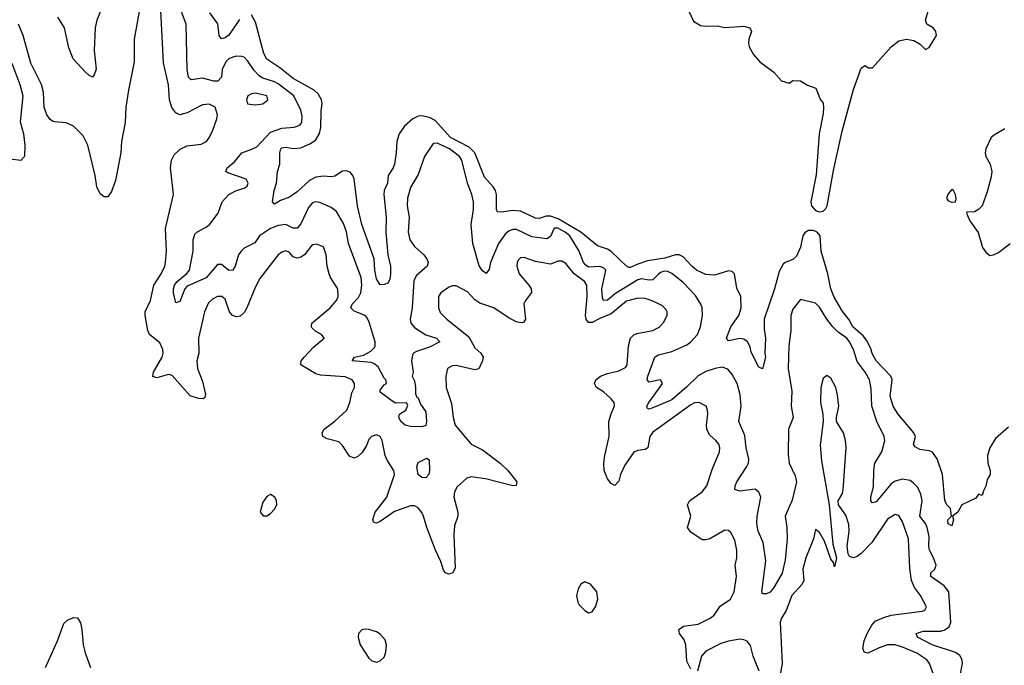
# Model space of a CAD drawing. Header units: inches. Extents: x 1834610 to 2027685, y 642842 to 774116.
# Tile 627 of 632: x 2016624 to 2021827, y 754301 to 757713. Entities that reach past the tile are written whole.
import ezdxf

# ---------------------------------------------------------------- set-up
doc = ezdxf.new("R2010")
doc.units = ezdxf.units.IN
doc.header["$MEASUREMENT"] = 0
doc.layers.add('C0715', color=7, linetype='Continuous')
doc.layers.add('C0725', color=7, linetype='Continuous')

msp = doc.modelspace()

# ---------------------------------------------------------------- linework, layer by layer
at = {"layer": 'C0715', "color": 5}
for points, elevation in [([(2017274.8, 757865.2), (2017229.1, 757610), (2017228.7, 757490), (2017198.8, 757341.2), (2017186, 757250), (2017182.5, 757170), (2017162.2, 757070), (2017158.5, 757010), (2017130, 756864), (2017110, 756806), (2017090, 756776.2), (2017070, 756776.2), (2017050, 756792.3), (2017031.6, 756830), (2017022.4, 756890), (2016984.4, 757050), (2016959.2, 757099.2), (2016909.5, 757150), (2016870, 757167.2), (2016810, 757172.6), (2016797.6, 757177.6), (2016785.5, 757185.5), (2016767.4, 757210), (2016753.1, 757250), (2016749.8, 757330), (2016740.4, 757370), (2016683.8, 757483.8), (2016643.5, 757630), (2016618.4, 757690)], 280), ([(2020000, 756367.7), (2019970, 756339.1), (2019950, 756336.7), (2019910, 756343.8), (2019890, 756337.7), (2019773.3, 756266.7), (2019730, 756231.4), (2019710, 756229.8), (2019704.3, 756244.3), (2019701.1, 756290), (2019721.6, 756390), (2019710, 756402.2), (2019690, 756409.3), (2019630, 756405.9), (2019615.7, 756415.7), (2019603.2, 756430), (2019581.6, 756490), (2019531.6, 756570), (2019507.2, 756590), (2019468.7, 756611.3), (2019449.2, 756610.8), (2019430, 756568.2), (2019410, 756555.3), (2019330, 756565.2), (2019250, 756603.9), (2019230, 756604.3), (2019210, 756597.7), (2019190, 756579.4), (2019154.7, 756530), (2019112.8, 756430), (2019104.6, 756395.4), (2019090, 756371.8), (2019070, 756385.7), (2019052.9, 756413), (2019019.4, 756530), (2019009.9, 756630.1), (2019021.7, 756710), (2019021.8, 756750), (2019013.8, 756790), (2018991, 756850), (2018960.3, 756970), (2018948.1, 756990), (2018896.2, 757030), (2018830, 757059.8), (2018810, 757058), (2018762.6, 756990), (2018730, 756895.6), (2018690, 756825.6), (2018673.1, 756770), (2018672.3, 756730), (2018682.1, 756670), (2018676.8, 756590), (2018685.9, 756550), (2018710, 756514.7), (2018759.2, 756470), (2018775, 756450), (2018782.9, 756430), (2018777.3, 756410), (2018720, 756360), (2018706.3, 756333.7), (2018698.4, 756190), (2018687.3, 756130), (2018690.8, 756110), (2018710, 756087.3), (2018770, 756048.1), (2018827, 756030), (2018843.7, 756010), (2018790, 755982.1), (2018720.4, 755959.6), (2018705.5, 755950), (2018700.6, 755939.4), (2018694.9, 755910), (2018702.8, 755850), (2018698.8, 755830), (2018710, 755804.7), (2018716.1, 755770), (2018715.2, 755735.2), (2018721.1, 755721.1), (2018730, 755714.8), (2018742, 755682), (2018770, 755640.7), (2018773.4, 755590), (2018770, 755569.3), (2018750, 755562), (2018690, 755563.1), (2018660.7, 755570), (2018638, 755590), (2018627.9, 755612), (2018631.5, 755628.5), (2018664, 755650), (2018675.3, 755675.3), (2018668, 755688), (2018610, 755687.3), (2018590, 755698), (2018530, 755745.2), (2018530, 755754.8), (2018550, 755782.8), (2018562, 755790), (2018559, 755810), (2018550, 755819), (2018518, 755878), (2018496.2, 755896.2), (2018481.3, 755901.3), (2018381.6, 755910), (2018393.2, 755930), (2018440.3, 755939.7), (2018479.3, 755960.7), (2018499.3, 755980.7), (2018503.5, 755990), (2018502.5, 756010), (2018470, 756119.6), (2018459.2, 756139.2), (2018450, 756150.6), (2018392, 756172), (2018374, 756190), (2018381.3, 756210), (2018414.5, 756245.5), (2018427.9, 756270), (2018432.9, 756310), (2018429.3, 756350), (2018361.5, 756530), (2018352.2, 756592.2), (2018336.1, 756636.1), (2018299, 756699), (2018270, 756720.6), (2018210, 756747.2), (2018186.4, 756750), (2018170, 756743.4), (2018150, 756719.8), (2018110, 756633.5), (2018090, 756610.7), (2018070, 756610.7), (2018030, 756630.5), (2017990, 756625.4), (2017949.2, 756610), (2017892.1, 756570), (2017866.3, 756533.7), (2017810, 756505.6), (2017794.4, 756490), (2017780.8, 756470), (2017762.5, 756410), (2017750, 756388.7), (2017730, 756388.2), (2017690, 756419.8), (2017670, 756419.8), (2017610.3, 756349.7), (2017510, 756304), (2017497.6, 756290), (2017470, 756223.7), (2017450, 756216), (2017438, 756270), (2017436.8, 756290), (2017442.2, 756310), (2017456.2, 756330), (2017507.5, 756372.5), (2017521.1, 756390), (2017540.8, 756490), (2017541.1, 756550), (2017550, 756579.5), (2017565.5, 756594.5), (2017610, 756616.1), (2017630, 756631.8), (2017673.5, 756690), (2017695.1, 756750), (2017730, 756789.2), (2017770, 756811), (2017810, 756822), (2017827.2, 756832.8), (2017832, 756850), (2017820.5, 756870), (2017723.5, 756903.5), (2017714.3, 756910), (2017720.9, 756930), (2017758.8, 756961.2), (2017797.4, 757010), (2017851.6, 757028.4), (2017877.9, 757042.1), (2017950, 757119.1), (2018010, 757140.7), (2018074.6, 757145.3), (2018104.4, 757155.6), (2018115.8, 757170), (2018116.6, 757203.4), (2018110, 757235.1), (2018073.6, 757310), (2017990, 757374), (2017970, 757385.5), (2017910, 757403.7), (2017890, 757416.6), (2017864.1, 757444.1), (2017830, 757493.6), (2017810, 757515.3), (2017799.1, 757519.1), (2017770, 757520.9), (2017750, 757515.8), (2017730, 757505.8), (2017713.2, 757490), (2017695.2, 757450), (2017691.1, 757408.9), (2017671.5, 757388.5), (2017650, 757388.4), (2017590, 757404.5), (2017530, 757395.8), (2017516.5, 757410), (2017509.9, 757450), (2017503.4, 757690), (2017444.9, 757850)], 260), ([(2017056.9, 757770), (2017032.5, 757710), (2017024, 757670), (2017017.5, 757550), (2017028.7, 757451.3), (2017018.8, 757421.2), (2017010, 757409), (2016990, 757419.3), (2016970, 757437), (2016907.1, 757507.1), (2016883.9, 757563.9), (2016861.8, 757670), (2016826.3, 757726.4)], 260), ([(2020000, 756210.8), (2019967.3, 756227.3), (2019930, 756239.9), (2019890, 756241.9), (2019830, 756226.1), (2019750, 756157.9), (2019690, 756134.6), (2019650, 756113.4), (2019630, 756112.7), (2019618.2, 756130), (2019614.8, 756150), (2019623.7, 756250), (2019620.7, 756310), (2019608.4, 756330), (2019553.9, 756370), (2019510, 756424.1), (2019490, 756436.4), (2019470, 756437), (2019430, 756421.8), (2019350, 756435.4), (2019290, 756456.2), (2019270, 756454.7), (2019258.6, 756441.4), (2019252.8, 756430), (2019251.3, 756410), (2019263.2, 756370), (2019315, 756310), (2019327.5, 756290), (2019329.2, 756270.8), (2019297.8, 756230), (2019289.1, 756210.9), (2019298, 756130), (2019286.5, 756113.5), (2019270, 756110.9), (2019250, 756115.7), (2019210, 756135.8), (2019130, 756189.8), (2019055.3, 756215.3), (2019030, 756233), (2018990, 756274.4), (2018930, 756306.4), (2018910, 756307.4), (2018890, 756298.2), (2018850.3, 756270), (2018838, 756250), (2018838, 756190), (2018845.9, 756165.9), (2018882.3, 756130), (2018997.9, 756037.9), (2019030, 755979.5), (2019061.1, 755950), (2019073.4, 755930), (2019070.2, 755910), (2019050, 755867.4), (2019030, 755862.4), (2018930, 755885), (2018910, 755884.5), (2018885.3, 755870), (2018876.2, 755830), (2018877.7, 755770), (2018905.3, 755685.3), (2018914.7, 755610), (2018926.2, 755570), (2019010.2, 755470.2), (2019070, 755439.5), (2019162.6, 755370), (2019204.5, 755330), (2019252, 755270), (2019247.9, 755252.1), (2019230, 755249.1), (2019086.6, 755286.6), (2019010, 755298), (2018986.5, 755290), (2018935.4, 755244.6), (2018921.3, 755218.7), (2018917.7, 755190), (2018939.8, 755110), (2018939, 755090), (2018922.4, 755037.6), (2018919.3, 754990), (2018924.9, 754815.1), (2018911.9, 754788.1), (2018890, 754783.6), (2018874, 754790), (2018863.7, 754803.7), (2018849.3, 754850), (2018821.3, 754910), (2018776, 755030), (2018758.1, 755090), (2018749.4, 755109.4), (2018730, 755132.8), (2018710, 755144.1), (2018690, 755143.9), (2018670, 755137.5), (2018605.8, 755114.2), (2018530, 755061.2), (2018510, 755052.8), (2018496.6, 755056.6), (2018491.3, 755071.3), (2018502.4, 755110), (2018564.3, 755190), (2018604.2, 755310), (2018601.5, 755330), (2018565.6, 755385.6), (2018555, 755410), (2018539.8, 755490), (2018530, 755511.2), (2018510, 755519.8), (2018483.9, 755510), (2018470, 755494.5), (2018457.1, 755462.9), (2018434.4, 755425.6), (2018410, 755402.5), (2018390, 755395.9), (2018366.8, 755406.8), (2018330, 755463.1), (2018310, 755482.9), (2018250, 755497.2), (2018227.1, 755510), (2018222.2, 755530), (2018233.7, 755550), (2018290, 755590.8), (2018353.6, 755650), (2018369.1, 755690), (2018378.7, 755741.3), (2018393.5, 755770), (2018394.2, 755790), (2018381.2, 755810), (2018344.9, 755824.9), (2018214.8, 755834.8), (2018190, 755840.7), (2018109.7, 755890), (2018111, 755910), (2018126.8, 755930), (2018177.6, 755982.4), (2018232.7, 756030), (2018219.5, 756050), (2018190, 756064.5), (2018170, 756083.5), (2018166.3, 756090), (2018168, 756110), (2018265.6, 756190), (2018298.8, 756230), (2018306.9, 756250), (2018305.5, 756290), (2018267.1, 756350), (2018259, 756370), (2018248.3, 756410), (2018244.4, 756470), (2018230, 756513), (2018193.4, 756526.6), (2018170, 756522.9), (2018129.1, 756470.9), (2018110, 756457.8), (2018090, 756452.3), (2018070, 756459.2), (2018050, 756482.2), (2018030, 756491.6), (2018010, 756485.3), (2017990, 756469.8), (2017893.9, 756346.1), (2017870, 756300.5), (2017825, 756190), (2017811.8, 756168.2), (2017790, 756146.8), (2017770, 756143.5), (2017748.1, 756150), (2017733.5, 756170), (2017710, 756236.9), (2017692, 756250), (2017670, 756249.8), (2017644, 756236), (2017622.5, 756217.5), (2017601.6, 756170), (2017569, 756030), (2017570.7, 755950), (2017561.2, 755910), (2017564.8, 755870), (2017590, 755800.5), (2017607, 755733), (2017603.1, 755716.9), (2017594.8, 755710), (2017568.8, 755711.2), (2017524.6, 755724.6), (2017430, 755833.4), (2017410, 755837.9), (2017350, 755819.7), (2017327.5, 755827.5), (2017330.9, 755850), (2017377.1, 755930), (2017382.1, 755950), (2017380.6, 755970), (2017364.8, 756004.8), (2017309.8, 756050), (2017301.6, 756070), (2017287, 756150), (2017288.1, 756170), (2017316, 756230), (2017333.1, 756310), (2017371.2, 756370), (2017390.6, 756410), (2017395.4, 756430), (2017400.2, 756490), (2017395.6, 756610), (2017436.8, 756790), (2017421.2, 756930), (2017426.2, 756970), (2017440.5, 756999.5), (2017471.7, 757028.3), (2017510, 757046.3), (2017584.1, 757055.9), (2017610.9, 757069.1), (2017627.9, 757092.1), (2017644.7, 757130), (2017667, 757190), (2017669.4, 757210), (2017657, 757250), (2017626.3, 757266.3), (2017590, 757264), (2017510, 757221.1), (2017470, 757209.7), (2017450, 757221.3), (2017429.2, 757249.2), (2017416.8, 757290), (2017410.5, 757369.5), (2017384.5, 757484.5), (2017370, 757761.2)], 280), ([(2017786.5, 757713.5), (2017730, 757631.9), (2017710, 757617.8), (2017690, 757611.6), (2017679.2, 757630), (2017671.2, 757691.2), (2017628.6, 757750)], 240), ([(2020000, 756447.6), (2019942.1, 756437.9), (2019890, 756421.5), (2019850, 756402.7), (2019843.8, 756403.8), (2019830, 756410.7), (2019750, 756488.5), (2019730, 756500.6), (2019677.6, 756517.6), (2019590, 756589.9), (2019470, 756660.8), (2019430, 756675.5), (2019405.9, 756674.1), (2019370, 756663.1), (2019350, 756663.4), (2019270, 756701), (2019230, 756704.1), (2019170, 756696.3), (2019150, 756698.3), (2019143.9, 756710), (2019144.7, 756790), (2019138.8, 756810), (2019126.3, 756830), (2019080.1, 756880.1), (2019030.2, 757010.2), (2019000.2, 757040.2), (2018901.1, 757090), (2018819.7, 757179.8), (2018790, 757196.4), (2018750, 757205.4), (2018730, 757202.5), (2018701.8, 757190), (2018658.2, 757150), (2018630, 757109.7), (2018617, 757070), (2018613.7, 757010), (2018604.1, 756950), (2018598.3, 756930), (2018571.3, 756890), (2018567.4, 756850), (2018551.1, 756810), (2018548, 756790), (2018560.9, 756670), (2018559.2, 756590), (2018568.9, 756470), (2018583.7, 756410), (2018583.7, 756370), (2018579.9, 756340.1), (2018570, 756321.2), (2018550, 756313.2), (2018530, 756312.3), (2018510, 756343.7), (2018501.4, 756390), (2018497.8, 756450), (2018433.1, 756630), (2018409.9, 756730.1), (2018391.8, 756871.8), (2018384.4, 756890), (2018370, 756906.6), (2018350, 756913.6), (2018330, 756911.8), (2018290, 756885.7), (2018270, 756882.2), (2018230, 756886.6), (2018190, 756881.2), (2018156.1, 756863.9), (2018090, 756802.8), (2018050, 756776), (2018002.5, 756757.5), (2017970, 756738), (2017959.5, 756750), (2017969, 756810), (2017981.2, 756850), (2017986, 756910), (2017999.8, 756950), (2017999.6, 757010), (2018005.2, 757030), (2018010, 757036.3), (2018030, 757039.4), (2018070, 757032.2), (2018110, 757036.6), (2018161.3, 757058.7), (2018190, 757079), (2018208.3, 757111.7), (2018216, 757144), (2018217.4, 757230), (2018222.6, 757270), (2018219.3, 757290), (2018201.6, 757321.6), (2018180.4, 757340.4), (2018070, 757403.2), (2017999, 757459), (2017930, 757504), (2017914.3, 757534.3), (2017870, 757699.7), (2017850, 757739.4)], 240), ([(2016582.8, 757482.8), (2016625.5, 757370), (2016641.7, 757310), (2016627.2, 757172.8), (2016643.8, 757110), (2016652.5, 757050), (2016649.4, 756990.6), (2016630, 756968.9), (2016530, 756981.6)], 280), ([(2020000, 755554.6), (2019970, 755532.8), (2019954, 755510), (2019943.2, 755450), (2019930, 755441), (2019890, 755435.7), (2019870, 755427.2), (2019821.2, 755358.8), (2019799.8, 755310), (2019790, 755274), (2019770, 755251.2), (2019750, 755262.2), (2019730, 755287.1), (2019712.8, 755330), (2019710.5, 755370), (2019716.1, 755410), (2019738.7, 755510), (2019738.3, 755590), (2019749.4, 755630.6), (2019767.8, 755672.2), (2019765.7, 755690), (2019749.8, 755710), (2019710, 755746.6), (2019672.8, 755770), (2019660.9, 755790), (2019668.8, 755810), (2019693.6, 755830), (2019730, 755844.1), (2019790, 755857.7), (2019824.7, 755875.3), (2019834.6, 755890), (2019840.6, 755990), (2019852.7, 756030), (2019870, 756047.3), (2019885.3, 756054.8), (2019969.8, 756070.2), (2020000, 756087.1)], 280), ([(2020000, 755807.9), (2019950, 755798.3), (2019939.7, 755810), (2019943, 755830), (2019981.4, 755930), (2019998, 755942), (2020000, 755942.5)], 260), ([(2020000, 755674.6), (2019970, 755662), (2019950, 755655.6), (2019940.4, 755660.4), (2019938, 755670), (2019949, 755690), (2020000, 755760.5)], 260), ([(2016760.3, 754290), (2016823.5, 754430), (2016858, 754522), (2016878.2, 754541.8), (2016910, 754553.7), (2016930, 754552.7), (2016945.3, 754525.3), (2016952.9, 754490), (2016959.1, 754410), (2016970, 754367.3), (2016998.7, 754290)], 280)]:
    msp.add_lwpolyline(points, dxfattribs=dict(at, elevation=elevation))
for points, elevation in [([(2017870, 757324.2), (2017850, 757322), (2017830.5, 757310), (2017823.8, 757290), (2017827.7, 757267.7), (2017870, 757263.6), (2017910, 757268), (2017935.6, 757290), (2017929.6, 757310)], 280), ([(2018770, 755291.3), (2018750, 755294), (2018730, 755309.7), (2018723.8, 755350), (2018730, 755372.9), (2018775.5, 755395.5), (2018787.3, 755387.3), (2018790.2, 755330), (2018786, 755310)], 260), ([(2017950, 755204), (2017930, 755194), (2017910, 755164), (2017894.8, 755110), (2017910.9, 755090.9), (2017930, 755090.8), (2017950, 755104), (2017970, 755126), (2017982.7, 755150), (2017981.2, 755170), (2017973.2, 755190)], 320), ([(2019610, 754742.9), (2019590.3, 754729.7), (2019575.3, 754704.7), (2019567.3, 754670), (2019574, 754634), (2019580.7, 754620.7), (2019610, 754590.6), (2019630, 754579.1), (2019650, 754583), (2019667.6, 754610), (2019678.9, 754650), (2019673.3, 754690), (2019640.9, 754730)], 320), ([(2018450, 754492.8), (2018432, 754488), (2018415.5, 754470), (2018412.2, 754450), (2018423.7, 754410), (2018470, 754339.1), (2018484.6, 754324.6), (2018510, 754317.1), (2018530, 754324.4), (2018550, 754344.9), (2018558.9, 754370), (2018562.2, 754410), (2018555.6, 754435.6), (2018530, 754465.7), (2018510, 754477.6), (2018470, 754491.1)], 320)]:
    msp.add_lwpolyline(points, close=True, dxfattribs=dict(at, elevation=elevation))
at = {"layer": 'C0725', "color": 5}
for points, elevation in [([(2020150, 757782), (2020184.7, 757704.7), (2020222.6, 757682.6), (2020250, 757678.7), (2020310, 757680.3), (2020350, 757672.7), (2020450, 757678.8), (2020482, 757670), (2020490.6, 757650), (2020477.3, 757610), (2020474.8, 757590), (2020478.8, 757570), (2020502.8, 757530), (2020534.8, 757490), (2020610, 757436.3), (2020650, 757390.8), (2020690, 757378), (2020710, 757391.3), (2020750, 757390.8), (2020787.1, 757367.1), (2020830.6, 757350.6), (2020853.7, 757293.7), (2020870, 757271.3), (2020872, 757250), (2020870, 757218), (2020848.2, 757110), (2020833.1, 756893.1), (2020804.9, 756750), (2020808.6, 756728.6), (2020830, 756704), (2020850, 756697.2), (2020870, 756700.9), (2020884.7, 756715.3), (2020890.8, 756729.2), (2020924.3, 756915.7), (2020970, 757124.7), (2021030, 757344.4), (2021070, 757457.3), (2021090, 757471.3), (2021110, 757458), (2021130, 757458), (2021229.7, 757570.3), (2021270, 757601.6), (2021310, 757610.6), (2021350, 757603), (2021383.4, 757583.4), (2021410, 757554.8), (2021430, 757565.5), (2021468.1, 757630), (2021465.1, 757650), (2021451.2, 757670), (2021417, 757690), (2021411.3, 757710), (2021430, 757776.3)], 240), ([(2021830, 757135.6), (2021774.5, 757105.5), (2021757, 757090), (2021728.7, 757030), (2021725.3, 757010), (2021730.4, 756990), (2021753, 756950), (2021760.7, 756910), (2021757.5, 756882.5), (2021736.3, 756803.7), (2021710, 756729), (2021690.4, 756709.6), (2021670, 756697.2), (2021630, 756695.3), (2021627.3, 756690), (2021644.6, 756650), (2021689.3, 756589.3), (2021712.4, 756510), (2021730, 756484), (2021750, 756467.7), (2021770, 756470.5), (2021797.1, 756482.9), (2021858, 756530)], 240), ([(2021850, 755559.5), (2021781, 755499), (2021751.5, 755450), (2021739, 755410), (2021740.3, 755370), (2021753, 755330), (2021752.2, 755310), (2021737.4, 755282.6), (2021730, 755248), (2021716.8, 755223.2), (2021710, 755198), (2021690, 755206), (2021676, 755184), (2021602, 755150), (2021582, 755110), (2021554, 755090), (2021558, 755070), (2021550, 755038), (2021530, 755048), (2021529.4, 755070.6), (2021548, 755090), (2021542, 755130), (2021524, 755150), (2021512.3, 755172.3), (2021500.5, 755310), (2021473.1, 755393.1), (2021447.6, 755427.6), (2021430, 755435.1), (2021381.2, 755441.2), (2021356.4, 755456.4), (2021348, 755470), (2021357.4, 755510), (2021349.7, 755530), (2021264.8, 755630), (2021239.3, 755670), (2021224.1, 755724.1), (2021234.1, 755810), (2021227.5, 755830), (2021149.9, 755910), (2021130, 755945.6), (2021119.4, 755979.4), (2021099.6, 756019.7), (2021081.6, 756041.6), (2021026, 756090), (2021006.8, 756126.8), (2020970, 756173.9), (2020927.4, 756247.4), (2020909.9, 756290), (2020894.4, 756370), (2020859.1, 756490), (2020853.8, 756570), (2020838.4, 756590), (2020819.3, 756599.3), (2020790, 756599.8), (2020772.4, 756587.6), (2020762.6, 756570), (2020750, 756511.1), (2020730, 756463.1), (2020710, 756446), (2020669.2, 756430.8), (2020658, 756422), (2020637.1, 756382.9), (2020612.7, 756290), (2020558, 756130), (2020557.5, 756077.5), (2020565.7, 756030), (2020562.4, 755950), (2020566, 755930), (2020550, 755868), (2020530, 755877.2), (2020490, 755955.3), (2020484.2, 755984.2), (2020470.8, 756010.8), (2020450, 756024.1), (2020430, 756028.1), (2020370, 756016), (2020359.5, 756030), (2020382.2, 756090), (2020425, 756150), (2020436.5, 756190), (2020434.6, 756250), (2020414.5, 756294.5), (2020401.2, 756370), (2020390, 756382.9), (2020370, 756385.2), (2020296.5, 756363.5), (2020250, 756366.9), (2020200.2, 756390), (2020175.2, 756410), (2020130, 756460.2), (2020110, 756470.3), (2020090, 756470.3), (2020033.2, 756453.2), (2020000, 756447.6)], 240), ([(2020000, 755942.5), (2020070, 755960.4), (2020150, 755995.5), (2020170, 756010.2), (2020205.8, 756050), (2020222, 756090), (2020233.2, 756150), (2020229.8, 756190), (2020223.4, 756210), (2020196.3, 756256.3), (2020130, 756324.1), (2020070, 756371.3), (2020050, 756382.3), (2020030, 756383.7), (2020010, 756377.3), (2020000, 756367.7)], 260), ([(2021590.9, 754230), (2021606.4, 754310), (2021604.7, 754330), (2021592.9, 754352.9), (2021570, 754368), (2021445.8, 754410), (2021368.5, 754450), (2021360.7, 754470), (2021398.8, 754481.2), (2021490, 754482.2), (2021510, 754486.8), (2021535.6, 754504.3), (2021545.2, 754530), (2021533.2, 754690), (2021510, 754720.4), (2021439.7, 754770), (2021438.5, 754790), (2021460.3, 754810), (2021467.2, 754830), (2021453.8, 754870), (2021432.2, 754910), (2021428.6, 754930), (2021430, 754981.2), (2021420.1, 755030), (2021410, 755051.4), (2021380.6, 755090), (2021392.9, 755170), (2021386.3, 755206.3), (2021370, 755241.7), (2021346.1, 755266.1), (2021330, 755277.4), (2021290, 755284.9), (2021250, 755273.7), (2021230, 755260.2), (2021150, 755165.7), (2021130, 755159.5), (2021122.4, 755170), (2021122, 755190), (2021135.8, 755244.2), (2021138.1, 755330), (2021143.9, 755370), (2021180.2, 755430), (2021195.4, 755490), (2021192.9, 755510), (2021153.8, 755590), (2021127.6, 755670), (2021122.9, 755762.8), (2021114.2, 755810), (2021091.3, 755850), (2021050, 755906.4), (2021030.4, 755970), (2021010, 756011.4), (2020994.5, 756030), (2020950, 756061.3), (2020921.4, 756090), (2020889.8, 756130), (2020850, 756194.3), (2020830, 756214.3), (2020750, 756234.5), (2020710, 756183.7), (2020699.1, 756150), (2020698.4, 756070), (2020688.7, 755990), (2020684.8, 755870), (2020705.1, 755750), (2020701.5, 755670), (2020710.9, 755610), (2020687.3, 755550), (2020685.5, 755414.5), (2020690.1, 755370), (2020721.9, 755301.9), (2020729, 755270), (2020706.5, 755173.5), (2020670.1, 755090), (2020678.4, 755030), (2020679, 754970), (2020670, 754859.3), (2020652.6, 754787.4), (2020610, 754711.8), (2020590, 754687.2), (2020570, 754678.7), (2020550, 754679), (2020546.3, 754690), (2020567.4, 754852.6), (2020552.3, 754950), (2020526.6, 755010), (2020519.9, 755050), (2020521.7, 755090), (2020540.2, 755190), (2020530, 755216.9), (2020510, 755232.3), (2020430, 755220.8), (2020402.9, 755230), (2020404.7, 755250), (2020413.8, 755270), (2020467.4, 755352.6), (2020475, 755370), (2020477, 755390), (2020462.3, 755450), (2020455.9, 755515.9), (2020424.5, 755590), (2020436.9, 755670), (2020431.3, 755731.3), (2020416.1, 755790), (2020390, 755837.4), (2020365.8, 755865.8), (2020336, 755876), (2020299.3, 755870), (2020250, 755853.5), (2020208.7, 755831.3), (2020150, 755772.5), (2020070, 755704.1), (2020000, 755674.6)], 260), ([(2020000, 756087.1), (2020005.1, 756090), (2020026.7, 756113.3), (2020045.7, 756150), (2020045.1, 756170), (2020040.1, 756180.1), (2020020.5, 756200.5), (2020000, 756210.8)], 280), ([(2020000, 755760.5), (2020021.4, 755790), (2020009.7, 755809.7), (2020000, 755807.9)], 260), ([(2021452.7, 754252.7), (2021432.4, 754310), (2021418, 754330), (2021365.4, 754365.4), (2021290, 754397.1), (2021250, 754409.4), (2021210, 754408.6), (2021165.8, 754394.2), (2021105.9, 754365.9), (2021088, 754368), (2021079.8, 754390), (2021087.3, 754430), (2021103.1, 754470), (2021126.4, 754513.6), (2021145.4, 754534.6), (2021190, 754554.5), (2021230, 754566.2), (2021393.4, 754586.6), (2021407, 754593), (2021415.4, 754610), (2021384.8, 754670), (2021352.5, 754712.5), (2021336.4, 754750), (2021327.4, 754812.6), (2021320.8, 754970), (2021290, 755058.9), (2021270, 755092.6), (2021250, 755098.8), (2021210, 755073), (2021127.8, 754950), (2021070, 754891.3), (2021050, 754877), (2021030, 754869.8), (2021010, 754875.8), (2021002, 754890), (2020997.1, 754930), (2021007.4, 755010), (2021005.1, 755045.1), (2020990, 755094), (2020951.5, 755150), (2020948.8, 755170), (2020972.8, 755210), (2020976.4, 755230), (2020991, 755450), (2020988.3, 755490), (2020978.3, 755530), (2020941.2, 755590), (2020939.7, 755610), (2020952.2, 755670), (2020946.6, 755730), (2020936.9, 755770), (2020910, 755819.3), (2020890, 755832.7), (2020870, 755817.2), (2020858, 755770), (2020856, 755690), (2020868, 755628.1), (2020870.4, 755590.3), (2020854.9, 755465.1), (2020861, 755381), (2020902.5, 755150), (2020921.3, 754941.3), (2020940.7, 754870), (2020930, 754821.2), (2020923.8, 754843.8), (2020910, 754862.4), (2020876.5, 754956.5), (2020850, 755002.7), (2020830, 755019), (2020818.5, 754970), (2020778.9, 754870), (2020762, 754810), (2020768, 754750), (2020758.5, 754730), (2020705, 754670), (2020675, 754590), (2020650.2, 754550), (2020643, 754530), (2020652.9, 754310), (2020641.8, 754241.8)], 280), ([(2020170, 754281.6), (2020150, 754322.9), (2020144.7, 754410), (2020134.9, 754434.9), (2020111.4, 754470), (2020106.6, 754490), (2020132.3, 754507.7), (2020210, 754519.3), (2020273.7, 754550), (2020293.4, 754566.6), (2020326.6, 754613.4), (2020380.5, 754650), (2020399.8, 754690), (2020412.7, 754770), (2020404.8, 754830), (2020414.6, 754870), (2020414.6, 754910), (2020402.6, 754962.6), (2020382.6, 755002.6), (2020370, 755013), (2020350, 755015.3), (2020270.8, 754969.2), (2020250, 754963.5), (2020230, 754964.2), (2020170, 755004.2), (2020154, 755030), (2020170.8, 755090), (2020152.9, 755150), (2020163.1, 755170), (2020230, 755218.8), (2020255.7, 755250), (2020283.6, 755336.4), (2020323.1, 755430), (2020324.8, 755450), (2020319.2, 755470), (2020303.5, 755490), (2020270, 755519.1), (2020255.4, 755550), (2020253, 755570), (2020261, 755630), (2020259.7, 755650), (2020251.6, 755670), (2020214, 755690), (2020190, 755688.4), (2020170, 755678.4), (2020000, 755554.6)], 280), ([(2020531.6, 754270), (2020499.6, 754350), (2020485.9, 754405.9), (2020467.9, 754427.9), (2020450, 754436.5), (2020430, 754439.3), (2020370, 754428.7), (2020330, 754416.5), (2020250, 754375.3), (2020227.4, 754350), (2020206.7, 754270)], 280)]:
    msp.add_lwpolyline(points, dxfattribs=dict(at, elevation=elevation))
at = {"layer": 'C0725', "color": 5, "elevation": 240}
msp.add_lwpolyline([(2021550, 756816), (2021530, 756793.2), (2021522, 756770), (2021530, 756756), (2021550, 756748.4), (2021568.8, 756751.1), (2021572.9, 756767.1), (2021569, 756790), (2021559, 756810)], close=True, dxfattribs=at)

doc.saveas('drawing.dxf')
